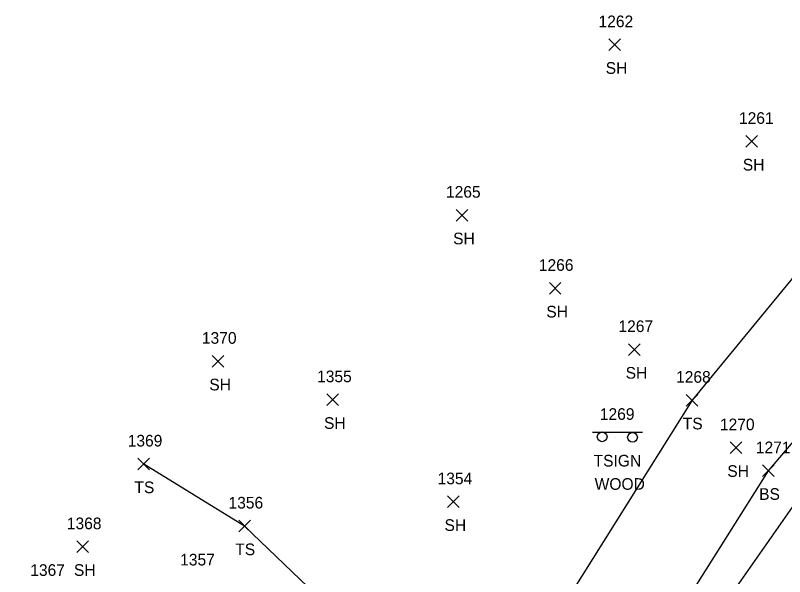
# Model space of a CAD drawing. Extents: x 1520648 to 1523413, y 732854 to 735518.
# Drawn here: x 1522420.3 to 1522552.4, y 734398.2 to 734494.4 of the extents above; entities that cross this region are included whole.
import ezdxf

# ---------------------------------------------------------------- set-up
doc = ezdxf.new("R2010")
doc.units = 0
for name, color, linetype in [('L_A', 7, 'Continuous'), ('L_I', 7, 'Continuous'), ('L_TIC', 7, 'Continuous'), ('LELB', 7, 'Continuous'), ('S_A', 7, 'Continuous'), ('S_C', 7, 'Continuous'), ('S_I', 7, 'Continuous'), ('SSGN', 7, 'Continuous')]:
    doc.layers.add(name, color=color, linetype=linetype)

msp = doc.modelspace()

# ---------------------------------------------------------------- linework, layer by layer
at = {"layer": 'L_TIC'}
for points in [[(1522522.2, 734488.42), (1522524.2, 734490.42)], [(1522524.2, 734488.42), (1522522.2, 734490.42)], [(1522545.74, 734471.83), (1522547.74, 734473.83)], [(1522547.74, 734471.83), (1522545.74, 734473.83)], [(1522496, 734459.17), (1522498, 734461.17)], [(1522498, 734459.17), (1522496, 734461.17)], [(1522512.01, 734446.62), (1522514.01, 734448.62)], [(1522514.01, 734446.62), (1522512.01, 734448.62)], [(1522525.62, 734436.12), (1522527.62, 734438.12)], [(1522527.62, 734436.12), (1522525.62, 734438.12)], [(1522454.13, 734434.11), (1522456.13, 734436.11)], [(1522456.13, 734434.11), (1522454.13, 734436.11)], [(1522473.83, 734427.51), (1522475.83, 734429.51)], [(1522475.83, 734427.51), (1522473.83, 734429.51)], [(1522535.51, 734427.42), (1522537.51, 734429.42)], [(1522537.51, 734427.42), (1522535.51, 734429.42)], [(1522543.08, 734419.27), (1522545.08, 734421.27)], [(1522545.08, 734419.27), (1522543.08, 734421.27)], [(1522441.36, 734416.48), (1522443.36, 734418.48)], [(1522443.36, 734416.48), (1522441.36, 734418.48)], [(1522548.59, 734415.33), (1522550.59, 734417.33)], [(1522550.59, 734415.33), (1522548.59, 734417.33)], [(1522494.52, 734410), (1522496.52, 734412)], [(1522496.52, 734410), (1522494.52, 734412)], [(1522458.67, 734405.84), (1522460.67, 734407.84)], [(1522460.67, 734405.84), (1522458.67, 734407.84)], [(1522430.9, 734402.29), (1522432.9, 734404.29)], [(1522432.9, 734402.29), (1522430.9, 734404.29)]]:
    msp.add_lwpolyline(points, dxfattribs=at)
at = {"layer": 'LELB'}
for points in [[(1522612.25, 734488.09), (1522599.55, 734491.85), (1522587.06, 734489.86), (1522536.51, 734428.42), (1522508.19, 734383.33), (1522494.88, 734376.39), (1522478.71, 734388.59), (1522459.67, 734406.84), (1522442.36, 734417.48)], [(1522612, 734480.9), (1522613.63, 734487.05), (1522612.25, 734488.09), (1522605.11, 734484.94), (1522578.1, 734449.79), (1522549.59, 734416.33), (1522522.62, 734373.58), (1522505.04, 734353.61), (1522489.06, 734353.86), (1522467.33, 734365.29), (1522444.83, 734388.14), (1522425.62, 734395.28)], [(1522612, 734480.9), (1522584.34, 734445.54), (1522555.3, 734412.34), (1522526.05, 734370.63), (1522509.92, 734352.2), (1522501.14, 734344.49), (1522488.56, 734342.82), (1522477.66, 734347.36), (1522462.84, 734358.96), (1522438.58, 734380.49), (1522420.32, 734388.61)]]:
    msp.add_lwpolyline(points, dxfattribs=at)
at = {"layer": 'SSGN'}
for p, q in [((1522519.42, 734422.97), (1522528.01, 734422.97)), ((1522523.44, 734422.07), (1522523.44, 734422.07))]:
    msp.add_line(p, q, dxfattribs=at)
for centre in [(1522521.08, 734422.14), (1522526.29, 734422.07)]:
    msp.add_circle(centre, 0.833, dxfattribs=at)

# ---------------------------------------------------------------- texts
at = {"layer": 'L_A'}
for s, p in [('SH', (1522521.69, 734484.42)), ('SH', (1522545.23, 734467.83)), ('SH', (1522495.49, 734455.17)), ('SH', (1522511.49, 734442.62)), ('SH', (1522525.11, 734432.12)), ('SH', (1522453.62, 734430.11)), ('SH', (1522473.32, 734423.51)), ('TS', (1522534.92, 734423.42)), ('SH', (1522542.57, 734415.27)), ('TS', (1522440.77, 734412.48)), ('BS', (1522548.03, 734411.33)), ('SH', (1522494.01, 734406)), ('TS', (1522458.08, 734401.84)), ('SH', (1522430.38, 734398.29))]:
    msp.add_text(s, height=2, dxfattribs=at).set_placement(p)
at = {"layer": 'L_I'}
for s, p in [('1262', (1522520.46, 734492.42)), ('1261', (1522544.57, 734475.83)), ('1265', (1522494.26, 734463.17)), ('1266', (1522510.21, 734450.62)), ('1267', (1522523.88, 734440.12)), ('1370', (1522452.35, 734438.11)), ('1355', (1522472.13, 734431.51)), ('1268', (1522533.77, 734431.42)), ('1270', (1522541.3, 734423.27)), ('1369', (1522439.61, 734420.48)), ('1271', (1522547.47, 734419.33)), ('1354', (1522492.82, 734414)), ('1356', (1522456.92, 734409.84)), ('1368', (1522429.16, 734406.29)), ('1357', (1522448.62, 734400.07)), ('1367', (1522422.88, 734398.28))]:
    msp.add_text(s, height=2, dxfattribs=at).set_placement(p)
at = {"layer": 'S_A'}
msp.add_text('TSIGN', height=2, dxfattribs=at).set_placement((1522519.61, 734417.05))
at = {"layer": 'S_C'}
msp.add_text('WOOD', height=2, dxfattribs=at).set_placement((1522519.79, 734413.05))
at = {"layer": 'S_I'}
msp.add_text('1269', height=2, dxfattribs=at).set_placement((1522520.68, 734425.05))

doc.saveas('drawing.dxf')
